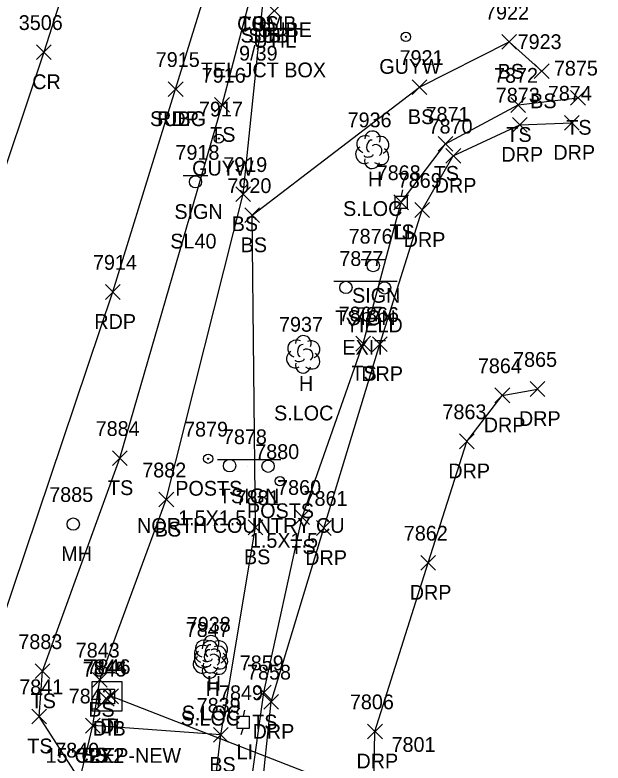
# Model space of a CAD drawing. Extents: x 1462089 to 1464015, y 730534 to 736144.
# Drawn here: x 1462952.6 to 1463032.2, y 732422.4 to 732523.6 of the extents above; entities that cross this region are included whole.
import ezdxf

# ---------------------------------------------------------------- set-up
doc = ezdxf.new("R2010")
doc.units = 0
for name, color, linetype in [('D_A', 7, 'Continuous'), ('D_C', 7, 'Continuous'), ('D_I', 7, 'Continuous'), ('D_TIC', 7, 'Continuous'), ('DCP', 7, 'Continuous'), ('DS', 7, 'Continuous'), ('L_A', 7, 'Continuous'), ('L_C', 7, 'Continuous'), ('L_I', 7, 'Continuous'), ('L_TIC', 7, 'Continuous'), ('LELB', 7, 'Continuous'), ('LPST', 7, 'Continuous'), ('LTD', 7, 'Continuous'), ('P_A', 7, 'Continuous'), ('P_I', 7, 'Continuous'), ('P_TIC', 7, 'Continuous'), ('PET', 7, 'Continuous'), ('PRC', 7, 'Continuous'), ('R_A', 7, 'Continuous'), ('R_I', 7, 'Continuous'), ('R_TIC', 7, 'Continuous'), ('RDP', 7, 'Continuous'), ('S_A', 7, 'Continuous'), ('S_C', 7, 'Continuous'), ('S_I', 7, 'Continuous'), ('SSGN', 7, 'Continuous'), ('U_A', 7, 'Continuous'), ('U_C', 7, 'Continuous'), ('U_I', 7, 'Continuous'), ('U_TIC', 7, 'Continuous'), ('UDEFAULT', 7, 'Continuous'), ('ULP', 7, 'Continuous'), ('UPGW', 7, 'Continuous'), ('UUMH', 7, 'Continuous')]:
    doc.layers.add(name, color=color, linetype=linetype)

msp = doc.modelspace()

# ---------------------------------------------------------------- linework, layer by layer
at = {"layer": 'D_TIC'}
for points in [[(1462964.57, 732430.46), (1462966.57, 732432.46)], [(1462966.57, 732430.46), (1462964.57, 732432.46)], [(1462963.99, 732430.13), (1462965.99, 732432.13)], [(1462965.99, 732430.13), (1462963.99, 732432.13)]]:
    msp.add_lwpolyline(points, dxfattribs=at)
at = {"layer": 'DCP'}
msp.add_lwpolyline([(1463057.56, 732395.64), (1462965.57, 732431.46)], dxfattribs=at)
at = {"layer": 'DS'}
for p, q in [((1462963.04, 732433.44), (1462967.04, 732433.44)), ((1462963.04, 732429.44), (1462963.04, 732433.44)), ((1462967.04, 732433.44), (1462967.04, 732429.44)), ((1462964.04, 732430.44), (1462964.04, 732432.44)), ((1462964.04, 732432.44), (1462966.04, 732432.44)), ((1462966.04, 732432.44), (1462966.04, 732430.44)), ((1462965.04, 732431.44), (1462965.04, 732431.44)), ((1462965.04, 732431.44), (1462965.04, 732431.44)), ((1462966.04, 732430.44), (1462964.04, 732430.44)), ((1462967.04, 732429.44), (1462963.04, 732429.44))]:
    msp.add_line(p, q, dxfattribs=at)
at = {"layer": 'L_TIC'}
for points in [[(1463018.46, 732519.01), (1463020.46, 732521.01)], [(1463020.46, 732519.01), (1463018.46, 732521.01)], [(1463022.86, 732515.02), (1463024.86, 732517.02)], [(1463024.86, 732515.02), (1463022.86, 732517.02)], [(1463006.31, 732512.87), (1463008.31, 732514.87)], [(1463008.31, 732512.87), (1463006.31, 732514.87)], [(1463027.77, 732511.43), (1463029.77, 732513.43)], [(1463029.77, 732511.43), (1463027.77, 732513.43)], [(1462979.6, 732510.47), (1462981.6, 732512.47)], [(1462981.6, 732510.47), (1462979.6, 732512.47)], [(1463019.67, 732510.46), (1463021.67, 732512.46)], [(1463021.67, 732510.46), (1463019.67, 732512.46)], [(1463009.84, 732505.2), (1463011.84, 732507.2)], [(1463011.84, 732505.2), (1463009.84, 732507.2)], [(1462982.46, 732498.39), (1462984.46, 732500.39)], [(1462984.46, 732498.39), (1462982.46, 732500.39)], [(1463003.84, 732497.29), (1463005.84, 732499.29)], [(1463005.84, 732497.29), (1463003.84, 732499.29)], [(1462983.67, 732495.54), (1462985.67, 732497.54)], [(1462985.67, 732495.54), (1462983.67, 732497.54)], [(1462998.7, 732478.17), (1463000.7, 732480.17)], [(1463000.7, 732478.17), (1462998.7, 732480.17)], [(1462965.76, 732462.68), (1462967.76, 732464.68)], [(1462967.76, 732462.68), (1462965.76, 732464.68)], [(1462972.06, 732457.07), (1462974.06, 732459.07)], [(1462974.06, 732457.07), (1462972.06, 732459.07)], [(1462990.44, 732454.71), (1462992.44, 732456.71)], [(1462992.44, 732454.71), (1462990.44, 732456.71)], [(1462984.13, 732453.32), (1462986.13, 732455.32)], [(1462986.13, 732453.32), (1462984.13, 732455.32)], [(1462955.29, 732433.85), (1462957.29, 732435.85)], [(1462957.29, 732433.85), (1462955.29, 732435.85)], [(1462963.06, 732432.7), (1462965.06, 732434.7)], [(1462965.06, 732432.7), (1462963.06, 732434.7)], [(1462985.27, 732430.98), (1462987.27, 732432.98)], [(1462987.27, 732430.98), (1462985.27, 732432.98)], [(1462954.85, 732427.74), (1462956.85, 732429.74)], [(1462956.85, 732427.74), (1462954.85, 732429.74)], [(1462962.11, 732426.49), (1462964.11, 732428.49)], [(1462964.11, 732426.49), (1462962.11, 732428.49)], [(1462962.11, 732426.49), (1462964.11, 732428.49)], [(1462964.11, 732426.49), (1462962.11, 732428.49)], [(1462979.44, 732425.24), (1462981.44, 732427.24)], [(1462981.44, 732425.24), (1462979.44, 732427.24)], [(1462979.44, 732425.24), (1462981.44, 732427.24)], [(1462981.44, 732425.24), (1462979.44, 732427.24)]]:
    msp.add_lwpolyline(points, dxfattribs=at)
at = {"layer": 'LELB'}
for points in [[(1462979.33, 732416.63), (1462961.36, 732420.17), (1462955.85, 732428.74), (1462956.29, 732434.85), (1462966.76, 732463.68), (1462980.6, 732511.47), (1462984.53, 732526.39), (1462991.81, 732550.75), (1463002.8, 732585.8), (1463012.99, 732626.57), (1463019.66, 732648.48), (1463028.95, 732678.98)], [(1463088.41, 732356.64), (1463069.15, 732364.7), (1463042.09, 732374.68), (1463015.52, 732382.44), (1462985.91, 732395.79), (1462980.43, 732411.77), (1462979.33, 732416.63), (1462980.44, 732426.24), (1462963.11, 732427.49), (1462964.06, 732433.7), (1462973.06, 732458.07), (1462983.46, 732499.39), (1462986.26, 732526.46), (1462994.89, 732549.29), (1463007.25, 732585.8), (1463022.01, 732622.27), (1463023.37, 732646.92), (1463034.06, 732655.92), (1463043.1, 732673.25), (1463055.06, 732672.65), (1463056.88, 732675.04), (1463058.02, 732674.62), (1463057.88, 732670.23), (1463052.5, 732654.17)], [(1462980.44, 732426.24), (1462985.13, 732454.32), (1462984.67, 732496.54), (1463007.31, 732513.87), (1463019.46, 732520.01), (1463023.86, 732516.02)], [(1463107.41, 732357.1), (1463067.28, 732371.31), (1463040.88, 732379.39), (1463016.57, 732386.95), (1463002.26, 732392.87), (1462992.46, 732398.68), (1462987.83, 732406.36), (1462984.23, 732417.39), (1462986.27, 732431.98), (1462991.44, 732455.71), (1462999.7, 732479.17), (1463004.84, 732498.29), (1463010.84, 732506.2), (1463020.67, 732511.46), (1463028.77, 732512.43)], [(1462961.36, 732420.17), (1462963.11, 732427.49)]]:
    msp.add_lwpolyline(points, dxfattribs=at)
at = {"layer": 'LPST'}
for centre, radius in [((1462978.72, 732463.6), 0.625), ((1462978.72, 732463.6), 0.0833), ((1462988.43, 732460.56), 0.625), ((1462988.43, 732460.56), 0.0833)]:
    msp.add_circle(centre, radius, dxfattribs=at)
at = {"layer": 'LTD'}
for p, q in [((1463000.91, 732505.44), (1463000.91, 732505.44)), ((1463000.91, 732505.44), (1463000.91, 732505.44)), ((1462991.57, 732477.78), (1462991.57, 732477.78)), ((1462991.57, 732477.78), (1462991.57, 732477.78)), ((1462978.93, 732436.49), (1462978.93, 732436.49)), ((1462978.93, 732436.49), (1462978.93, 732436.49)), ((1462979.09, 732437.2), (1462979.09, 732437.2)), ((1462979.09, 732437.2), (1462979.09, 732437.2))]:
    msp.add_line(p, q, dxfattribs=at)
for centre in [(1463000.96, 732506.88), (1462991.61, 732479.21), (1462979.14, 732438.63), (1462978.98, 732437.92)]:
    msp.add_arc(centre, 1.05, 335.5272, 180.9563, dxfattribs=at)
for centre, major_axis, ratio, start_param, end_param in [((1463000.12, 732506.11), (1.21, -0.51), 0.895232, 1.570796, 4.712389), ((1463001.95, 732506.02), (-1.14, -0.48), 0.949671, 1.570796, 4.712389), ((1463000.7, 732505.9), (-0.208, -0.792), 0.645439, 3.141593, 6.283185), ((1463001.41, 732505.27), (-0.5, 0.667), 0.989748, 3.141593, 6.283185), ((1462999.83, 732504.73), (0.58, -1.04), 0.959034, 3.141593, 6.283185), ((1463001.91, 732504.61), (-1.09, 0.79), 0.841452, 1.570796, 4.712389), ((1463000.91, 732503.94), (0.26, 1.06), 0.942809, 1.570796, 4.712389), ((1463000.45, 732504.69), (-0.625, -0.083), 0.423636, 0, 3.141593), ((1462990.78, 732478.45), (1.21, -0.51), 0.895232, 1.570796, 4.712389), ((1462991.36, 732478.24), (-0.208, -0.792), 0.645439, 3.141593, 6.283185), ((1462992.61, 732478.36), (-1.14, -0.48), 0.949671, 1.570796, 4.712389), ((1462990.48, 732477.07), (0.58, -1.04), 0.959034, 3.141593, 6.283185), ((1462992.07, 732477.61), (-0.5, 0.667), 0.989748, 3.141593, 6.283185), ((1462992.57, 732476.95), (-1.09, 0.79), 0.841452, 1.570796, 4.712389), ((1462991.11, 732477.03), (-0.625, -0.083), 0.423636, 0, 3.141593), ((1462991.57, 732476.28), (0.26, 1.06), 0.942809, 1.570796, 4.712389), ((1462978.14, 732437.16), (1.21, -0.51), 0.895232, 1.570796, 4.712389), ((1462978.3, 732437.86), (1.21, -0.51), 0.895232, 1.570796, 4.712389), ((1462978.88, 732437.65), (-0.208, -0.792), 0.645439, 3.141593, 6.283185), ((1462979.98, 732437.07), (-1.14, -0.48), 0.949671, 1.570796, 4.712389), ((1462980.13, 732437.78), (-1.14, -0.48), 0.949671, 1.570796, 4.712389), ((1462978.01, 732436.49), (0.58, -1.04), 0.959034, 3.141593, 6.283185), ((1462978.73, 732436.95), (-0.208, -0.792), 0.645439, 3.141593, 6.283185), ((1462979.59, 732437.03), (-0.5, 0.667), 0.989748, 3.141593, 6.283185), ((1462977.85, 732435.78), (0.58, -1.04), 0.959034, 3.141593, 6.283185), ((1462978.64, 732436.45), (-0.625, -0.083), 0.423636, 0, 3.141593), ((1462979.44, 732436.32), (-0.5, 0.667), 0.989748, 3.141593, 6.283185), ((1462979.94, 732435.66), (-1.09, 0.79), 0.841452, 1.570796, 4.712389), ((1462980.09, 732436.36), (-1.09, 0.79), 0.841452, 1.570796, 4.712389), ((1462978.48, 732435.74), (-0.625, -0.083), 0.423636, 0, 3.141593), ((1462979.09, 732435.7), (0.26, 1.06), 0.942809, 1.570796, 4.712389), ((1462978.94, 732434.99), (0.26, 1.06), 0.942809, 1.570796, 4.712389)]:
    msp.add_ellipse(centre, major_axis=major_axis, ratio=ratio, start_param=start_param, end_param=end_param, dxfattribs=at)
at = {"layer": 'P_TIC'}
for points in [[(1462955.48, 732517.6), (1462957.48, 732519.6)], [(1462957.48, 732517.6), (1462955.48, 732519.6)], [(1462973.32, 732512.6), (1462975.32, 732514.6)], [(1462975.32, 732512.6), (1462973.32, 732514.6)], [(1462964.82, 732485.16), (1462966.82, 732487.16)], [(1462966.82, 732485.16), (1462964.82, 732487.16)]]:
    msp.add_lwpolyline(points, dxfattribs=at)
at = {"layer": 'PET'}
msp.add_lwpolyline([(1462879.39, 732206.83), (1462892.22, 732254.3), (1462907.58, 732309.88), (1462913.99, 732337.71), (1462917.6, 732346.71), (1462929.48, 732377.39), (1462933.76, 732389.86), (1462941.67, 732414.76), (1462948.84, 732435.88), (1462965.82, 732486.16), (1462974.32, 732513.6), (1462985.99, 732551.34), (1462997.31, 732587.46), (1463010.57, 732628.54), (1463018.12, 732655.41), (1463023.48, 732671), (1463036.19, 732713.31)], dxfattribs=at)
at = {"layer": 'PRC'}
msp.add_lwpolyline([(1463173.56, 733299.02), (1463165.51, 733252.57), (1463157.36, 733210.85), (1463147.48, 733159.84), (1463128.56, 733086.33), (1463116.13, 733039.22), (1463100.45, 732983.58), (1463087.95, 732938.84), (1463073.8, 732896.76), (1463059.6, 732849.78), (1463047.56, 732806.21), (1463032.36, 732758.17), (1463016.83, 732714.7), (1463001.87, 732663.36), (1462991.08, 732629.32), (1462977.35, 732584.7), (1462966.06, 732548.54), (1462956.48, 732518.6), (1462941.54, 732474.04), (1462928.1, 732429.75), (1462916.12, 732396.98)], dxfattribs=at)
at = {"layer": 'R_TIC'}
for points in [[(1463019.91, 732507.78), (1463021.91, 732509.78)], [(1463021.91, 732507.78), (1463019.91, 732509.78)], [(1463026.95, 732508.04), (1463028.95, 732510.04)], [(1463028.95, 732508.04), (1463026.95, 732510.04)], [(1463010.9, 732503.59), (1463012.9, 732505.59)], [(1463012.9, 732503.59), (1463010.9, 732505.59)], [(1463006.69, 732496.25), (1463008.69, 732498.25)], [(1463008.69, 732496.25), (1463006.69, 732498.25)], [(1463000.95, 732478.1), (1463002.95, 732480.1)], [(1463002.95, 732478.1), (1463000.95, 732480.1)], [(1463022.29, 732472.03), (1463024.29, 732474.03)], [(1463024.29, 732472.03), (1463022.29, 732474.03)], [(1463017.53, 732471.17), (1463019.53, 732473.17)], [(1463019.53, 732471.17), (1463017.53, 732473.17)], [(1463012.74, 732464.95), (1463014.74, 732466.95)], [(1463014.74, 732464.95), (1463012.74, 732466.95)], [(1462993.37, 732453.22), (1462995.37, 732455.22)], [(1462995.37, 732453.22), (1462993.37, 732455.22)], [(1463007.51, 732448.52), (1463009.51, 732450.52)], [(1463009.51, 732448.52), (1463007.51, 732450.52)], [(1462986.24, 732429.72), (1462988.24, 732431.72)], [(1462988.24, 732429.72), (1462986.24, 732431.72)], [(1463000.3, 732425.7), (1463002.3, 732427.7)], [(1463002.3, 732425.7), (1463000.3, 732427.7)]]:
    msp.add_lwpolyline(points, dxfattribs=at)
at = {"layer": 'RDP'}
for points in [[(1463089.21, 732351.17), (1463098.82, 732350.29), (1463105.51, 732350.73), (1463108.16, 732352.39), (1463110.5, 732355.01), (1463110.29, 732358.22), (1463106.84, 732361), (1463070.39, 732372.41), (1463041.88, 732381.19), (1463017, 732388.64), (1463002.79, 732393.93), (1462992.97, 732399.86), (1462988.23, 732407.19), (1462985.84, 732417.26), (1462987.24, 732430.72), (1462994.37, 732454.22), (1463001.95, 732479.1), (1463007.69, 732497.25), (1463011.9, 732504.59), (1463020.91, 732508.78), (1463027.95, 732509.04)], [(1463103.2, 732386.78), (1463100.33, 732377.54), (1463094.81, 732378.84), (1463073.25, 732385.33), (1463046.25, 732393.21), (1463025.63, 732399.23), (1463013.07, 732403.57), (1463005.06, 732409.02), (1463001.12, 732416.39), (1463001.3, 732426.7), (1463008.51, 732449.52), (1463013.74, 732465.95), (1463018.53, 732472.17), (1463023.29, 732473.03)]]:
    msp.add_lwpolyline(points, dxfattribs=at)
at = {"layer": 'SSGN'}
for p, q in [((1462975.36, 732501.9), (1462978.7, 732501.9)), ((1462977.01, 732501.06), (1462977.01, 732501.06)), ((1462999.42, 732490.56), (1463002.75, 732490.56)), ((1463001.06, 732489.72), (1463001.06, 732489.72)), ((1462995.71, 732487.61), (1463004.31, 732487.61)), ((1462999.73, 732486.7), (1462999.73, 732486.7)), ((1462979.97, 732463.5), (1462988.56, 732463.5)), ((1462983.99, 732462.59), (1462983.99, 732462.59))]:
    msp.add_line(p, q, dxfattribs=at)
for centre in [(1462977.01, 732501.06), (1463001.06, 732489.72), (1462997.37, 732486.77), (1463002.59, 732486.7), (1462981.63, 732462.66), (1462986.84, 732462.59)]:
    msp.add_circle(centre, 0.833, dxfattribs=at)
at = {"layer": 'U_TIC'}
for points in [[(1462973.32, 732512.6), (1462975.32, 732514.6)], [(1462975.32, 732512.6), (1462973.32, 732514.6)]]:
    msp.add_lwpolyline(points, dxfattribs=at)
at = {"layer": 'UDEFAULT'}
for points in [[(1462986.67, 732523.2), (1462988.67, 732525.2)], [(1462988.67, 732523.2), (1462986.67, 732525.2)]]:
    msp.add_lwpolyline(points, dxfattribs=at)
at = {"layer": 'ULP'}
for p, q in [((1463004.01, 732497.46), (1463004.01, 732499.12)), ((1463004.01, 732499.12), (1463005.67, 732499.12)), ((1463005.01, 732499.96), (1463004.84, 732499.12)), ((1463005.67, 732499.12), (1463005.67, 732497.46)), ((1463004.84, 732498.29), (1463004.84, 732498.29)), ((1463005.67, 732497.46), (1463004.01, 732497.46)), ((1463004.59, 732496.62), (1463004.84, 732497.46)), ((1462983.63, 732429.6), (1462983.46, 732428.77)), ((1462982.63, 732427.1), (1462982.63, 732428.77)), ((1462982.63, 732428.77), (1462984.29, 732428.77)), ((1462984.29, 732428.77), (1462984.29, 732427.1)), ((1462983.46, 732427.94), (1462983.46, 732427.94)), ((1462984.29, 732427.1), (1462982.63, 732427.1)), ((1462983.21, 732426.27), (1462983.46, 732427.1))]:
    msp.add_line(p, q, dxfattribs=at)
at = {"layer": 'UPGW'}
for centre, radius in [((1463005.48, 732520.67), 0.625), ((1463005.48, 732520.67), 0.0833), ((1462980.16, 732506.9), 0.625), ((1462980.16, 732506.9), 0.0833)]:
    msp.add_circle(centre, radius, dxfattribs=at)
at = {"layer": 'UUMH'}
for p, q in [((1462960.47, 732454.75), (1462960.47, 732454.75)), ((1462961.31, 732454.75), (1462961.31, 732454.75))]:
    msp.add_line(p, q, dxfattribs=at)
msp.add_circle((1462960.47, 732454.75), 0.833, dxfattribs=at)

# ---------------------------------------------------------------- texts
at = {"layer": 'D_A'}
for s, p in [('DI', (1462964.1, 732426.44)), ('P', (1462964.95, 732426.46)), ('DIB', (1462963.1, 732426.13))]:
    msp.add_text(s, height=2, dxfattribs=at).set_placement(p)
at = {"layer": 'D_C'}
for s, p in [('15"CPEP-NEW', (1462956.72, 732422.46)), ('2X2', (1462962.62, 732422.44))]:
    msp.add_text(s, height=2, dxfattribs=at).set_placement(p)
at = {"layer": 'D_I'}
for s, p in [('7844', (1462961.78, 732434.44)), ('7846', (1462962.26, 732434.46)), ('7845', (1462961.73, 732434.13))]:
    msp.add_text(s, height=2, dxfattribs=at).set_placement(p)
at = {"layer": 'L_A'}
for s, p in [('TS', (1462982.94, 732521.39)), ('BS', (1462984.7, 732521.46)), ('BS', (1463017.9, 732515.01)), ('BS', (1463022.3, 732511.02)), ('BS', (1463005.75, 732508.87)), ('TS', (1463027.18, 732507.43)), ('TS', (1462979, 732506.47)), ('TS', (1463019.08, 732506.46)), ('TS', (1463009.25, 732501.2)), ('H', (1463000.34, 732500.44)), ('BS', (1462981.91, 732494.39)), ('TS', (1463003.25, 732493.29)), ('BS', (1462983.12, 732491.54)), ('TS', (1462998.11, 732474.17)), ('H', (1462991, 732472.78)), ('TS', (1462965.17, 732458.68)), ('POSTS', (1462974.27, 732458.6)), ('POSTS', (1462983.98, 732455.56)), ('BS', (1462971.5, 732453.07)), ('TS', (1462989.85, 732450.71)), ('BS', (1462983.57, 732449.32)), ('H', (1462978.37, 732431.49)), ('H', (1462978.53, 732432.2)), ('TS', (1462954.7, 732429.85)), ('BS', (1462962.5, 732428.7)), ('TS', (1462984.68, 732426.98)), ('TS', (1462954.25, 732423.74)), ('CS', (1462961.55, 732422.49)), ('BS', (1462961.55, 732422.49)), ('BS', (1462978.88, 732421.24)), ('BS', (1462978.88, 732421.24))]:
    msp.add_text(s, height=2, dxfattribs=at).set_placement(p)
at = {"layer": 'L_C'}
for s, p in [('S.LOC', (1462996.98, 732496.44)), ('S.LOC', (1462987.64, 732468.78)), ('1.5X1.5', (1462974.66, 732454.6)), ('1.5X1.5', (1462984.37, 732451.56)), ('S.LOC', (1462975.01, 732427.49)), ('S.LOC', (1462975.16, 732428.2))]:
    msp.add_text(s, height=2, dxfattribs=at).set_placement(p)
at = {"layer": 'L_I'}
for s, p in [('7922', (1463016.2, 732523.01)), ('7923', (1463020.6, 732519.02)), ('7921', (1463004.62, 732516.87)), ('7875', (1463025.51, 732515.43)), ('7916', (1462977.85, 732514.47)), ('7872', (1463017.41, 732514.46)), ('7871', (1463008.14, 732509.2)), ('7936', (1462997.59, 732508.44)), ('7919', (1462980.76, 732502.39)), ('7868', (1463001.53, 732501.29)), ('7920', (1462981.33, 732499.54)), ('7867', (1462996.39, 732482.17)), ('7937', (1462988.31, 732480.78)), ('7884', (1462963.5, 732466.68)), ('7879', (1462975.46, 732466.6)), ('7880', (1462985.09, 732463.56)), ('7882', (1462969.8, 732461.07)), ('7860', (1462988.05, 732458.71)), ('7881', (1462982.44, 732457.32)), ('7847', (1462975.68, 732439.49)), ('7938', (1462975.83, 732440.2)), ('7883', (1462953.03, 732437.85)), ('7843', (1462960.8, 732436.7)), ('7859', (1462983, 732434.98)), ('7841', (1462953.15, 732431.74)), ('7842', (1462959.85, 732430.49)), ('7842', (1462959.85, 732430.49)), ('7839', (1462977.17, 732429.24)), ('7839', (1462977.17, 732429.24)), ('7840', (1462958.02, 732423.17)), ('7840', (1462958.02, 732423.17)), ('7801', (1463003.54, 732423.94)), ('7801', (1463003.54, 732423.94))]:
    msp.add_text(s, height=2, dxfattribs=at).set_placement(p)
at = {"layer": 'P_A'}
for s, p in [('CR', (1462954.91, 732513.6)), ('RDP', (1462971.81, 732508.6)), ('RDP', (1462963.31, 732481.16))]:
    msp.add_text(s, height=2, dxfattribs=at).set_placement(p)
at = {"layer": 'P_I'}
for s, p in [('3506', (1462953.09, 732521.6)), ('7915', (1462971.63, 732516.6)), ('7914', (1462963.13, 732489.16))]:
    msp.add_text(s, height=2, dxfattribs=at).set_placement(p)
at = {"layer": 'R_A'}
for p in [(1463018.4, 732503.78), (1463025.44, 732504.04), (1463009.38, 732499.59), (1463005.18, 732492.25), (1462999.44, 732474.1), (1463020.78, 732468.03), (1463016.02, 732467.17), (1463011.22, 732460.95), (1462991.86, 732449.22), (1463006, 732444.52), (1462984.73, 732425.72), (1462998.79, 732421.7)]:
    msp.add_text('DRP', height=2, dxfattribs=at).set_placement(p)
at = {"layer": 'R_I'}
for s, p in [('7873', (1463017.65, 732511.78)), ('7874', (1463024.69, 732512.04)), ('7870', (1463008.55, 732507.59)), ('7869', (1463004.38, 732500.25)), ('7866', (1462998.59, 732482.1)), ('7865', (1463019.99, 732476.03)), ('7864', (1463015.22, 732475.17)), ('7863', (1463010.43, 732468.95)), ('7861', (1462991.63, 732457.22)), ('7862', (1463005.2, 732452.52)), ('7858', (1462983.98, 732433.72)), ('7806', (1462997.9, 732429.7))]:
    msp.add_text(s, height=2, dxfattribs=at).set_placement(p)
at = {"layer": 'S_A'}
for s, p in [('SIGN', (1462974.15, 732496.04)), ('SIGN', (1462998.2, 732484.7)), ('TSIGN', (1462995.91, 732481.68)), ('TSIGN', (1462980.17, 732457.57))]:
    msp.add_text(s, height=2, dxfattribs=at).set_placement(p)
at = {"layer": 'S_C'}
for s, p in [('SL40', (1462973.6, 732492.04)), ('YIELD', (1462997.33, 732480.7)), ('EXIT', (1462996.88, 732477.68)), ('NORTH COUNTRY CU', (1462969.1, 732453.57))]:
    msp.add_text(s, height=2, dxfattribs=at).set_placement(p)
at = {"layer": 'S_I'}
for s, p in [('7918', (1462974.3, 732504.04)), ('7876', (1462997.73, 732492.7)), ('7877', (1462996.47, 732489.68)), ('7878', (1462980.72, 732465.57))]:
    msp.add_text(s, height=2, dxfattribs=at).set_placement(p)
at = {"layer": 'U_A'}
for s, p in [('COMB', (1462982.64, 732521.46)), ('SUBE', (1462985.48, 732520.64)), ('SUBT', (1462983.11, 732519.9)), ('SUBT', (1462984.17, 732519.87)), ('UTIL', (1462984.84, 732519.2)), ('GUYW', (1463001.88, 732515.67)), ('SUBG', (1462970.85, 732508.6)), ('GUYW', (1462976.55, 732501.9)), ('LI', (1463003.94, 732493.29)), ('MH', (1462958.84, 732449.75)), ('LI', (1462982.56, 732422.94))]:
    msp.add_text(s, height=2, dxfattribs=at).set_placement(p)
at = {"layer": 'U_C'}
for s, p in [('9/39', (1462982.91, 732517.46)), ('TEL JCT BOX', (1462977.73, 732515.2))]:
    msp.add_text(s, height=2, dxfattribs=at).set_placement(p)
at = {"layer": 'U_I'}
for s, p in [('7915', (1462971.63, 732516.6)), ('7917', (1462977.47, 732509.9)), ('7868', (1463001.53, 732501.29)), ('7885', (1462957.21, 732457.75)), ('7849', (1462980.19, 732430.94))]:
    msp.add_text(s, height=2, dxfattribs=at).set_placement(p)

doc.saveas('drawing.dxf')
